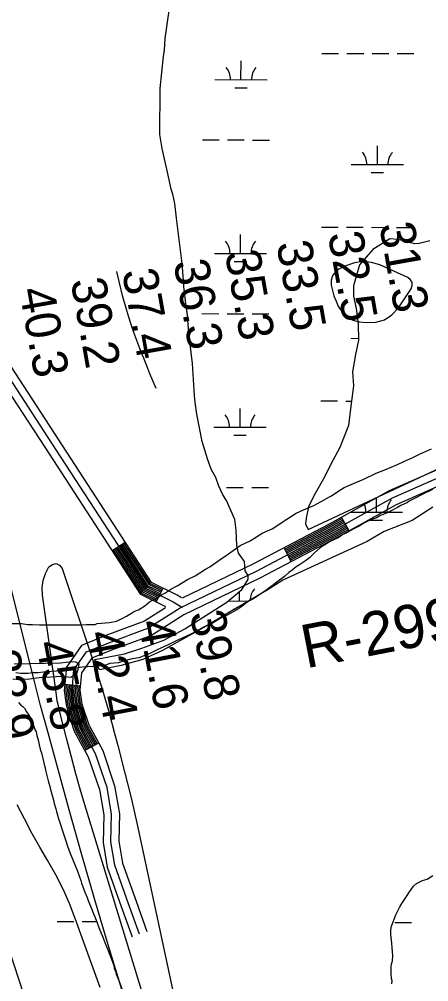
# Model space of a CAD drawing. Extents: x 3161665 to 3199565, y 885729 to 911164.
# Drawn here: x 3180653 to 3181436, y 893776 to 895619 of the extents above; entities that cross this region are included whole.
import ezdxf

# ---------------------------------------------------------------- set-up
doc = ezdxf.new("R2010")
doc.units = 0
for name, color, linetype in [('V-RIVR-RANG', 7, 'Continuous'), ('V-RIVR-RANG-IDEN', 7, 'Continuous'), ('V-ROAD-CNTR', 7, 'Continuous'), ('V-SITE-VEGE', 7, 'Continuous'), ('V-TOPO-MAJR', 7, 'Continuous'), ('V-TOPO-MINR', 7, 'Continuous'), ('V-WETL-SWMP', 7, 'Continuous')]:
    doc.layers.add(name, color=color, linetype=linetype)

msp = doc.modelspace()

# ---------------------------------------------------------------- linework, layer by layer
at = {"layer": 'V-ROAD-CNTR'}
for p, q in [((3181283.8, 894639.2), (3181269.3, 894665.5)), ((3180830.3, 894601.6), (3180855.5, 894617.9)), ((3181173.1, 894580.5), (3181159.2, 894607)), ((3180914.5, 894502.9), (3180927.7, 894529.8)), ((3180769.5, 894342.2), (3180739.7, 894345)), ((3180804.3, 894233.1), (3180777.9, 894218.9))]:
    msp.add_line(p, q, dxfattribs=at)
for points in [[(3180933.2, 894493.7), (3180885, 894517.3), (3180701.9, 894799.4), (3180544.2, 895040.5), (3180510.3, 895103.5), (3180508.3, 895144.3), (3180530.1, 895229.9), (3180556.2, 895302.9), (3180559.6, 895363.6), (3180557.6, 895424.1), (3180545.1, 895481.1), (3180519.1, 895584.7), (3180495.6, 895731.9), (3180466.5, 895873.8), (3180444.2, 895996), (3180423.4, 896082.2), (3180408.8, 896168.2), (3180409.7, 896218.8), (3180409.8, 896281.3), (3180411, 896343.4), (3180408.4, 896411.6), (3180401.9, 896523.4)], [(3180416.8, 896524.3), (3180423.3, 896412.3), (3180426, 896343.5), (3180424.8, 896281.2), (3180424.7, 896218.6), (3180423.8, 896169.3), (3180438.1, 896085.2), (3180458.9, 895999.1), (3180481.2, 895876.7), (3180510.4, 895734.6), (3180533.8, 895587.7), (3180559.7, 895484.6), (3180572.6, 895426), (3180574.6, 895363.4), (3180571, 895299.9), (3180544.5, 895225.5), (3180523.4, 895142.8), (3180525.2, 895107.6), (3180557.1, 895048.2), (3180714.5, 894807.5), (3180895.4, 894528.9), (3180947.4, 894503.4), (3180964.9, 894492.4)], [(3180963.3, 894511.2), (3180954.7, 894516.5), (3180905.7, 894540.6), (3180727, 894815.7), (3180570.1, 895055.9), (3180540, 895111.8), (3180538.5, 895141.2), (3180558.9, 895221.1), (3180585.9, 895296.9), (3180589.7, 895363.3), (3180587.5, 895427.9), (3180574.3, 895488), (3180548.6, 895590.7), (3180525.2, 895737.3), (3180495.9, 895879.6), (3180473.6, 896002.2), (3180452.8, 896088.2), (3180438.9, 896170.4), (3180439.7, 896218.5), (3180439.8, 896281), (3180441, 896343.7), (3180438.3, 896413.1), (3180431.8, 896525.1)], [(3182365.4, 895265.2), (3182347.5, 895242.6), (3182306.2, 895209.5), (3182222.7, 895133.4), (3182111.7, 895050.4), (3182051.1, 894989.5), (3182004.4, 894927.3), (3181947.9, 894877.6), (3181907, 894855.9), (3181840.5, 894847.8), (3181780.8, 894854.2), (3181703.8, 894842.1), (3181580.2, 894803.2), (3181488.8, 894772.4), (3181360.2, 894715.8), (3181245.5, 894652.3), (3181099.7, 894575.8), (3180964.1, 894510.3)], [(3180882.7, 893867.2), (3180861.9, 893925.3), (3180835.7, 893999.2), (3180828.1, 894044.1), (3180829.2, 894096.7), (3180820.5, 894147.7), (3180798.4, 894212.5), (3180771.7, 894262), (3180760.1, 894297.7), (3180757, 894309.3), (3180753.7, 894333.8), (3180757.3, 894373), (3180781.5, 894407.5), (3180823.9, 894424.7), (3180898.9, 894452.8), (3180960.2, 894491.7), (3181106.4, 894562.4), (3181252.6, 894639.1), (3181366.8, 894702.4), (3181494.3, 894758.4)], [(3181499.7, 894744.4), (3181373.5, 894688.9), (3181259.8, 894625.9), (3181113.2, 894549), (3180967.6, 894478.6), (3180905.6, 894439.3), (3180829.3, 894410.7), (3180791.3, 894395.3), (3180771.9, 894367.7), (3180768.8, 894334.1), (3180771.7, 894312.3), (3180774.4, 894302), (3180785.6, 894268), (3180812.2, 894218.5), (3180835, 894151.4), (3180844.2, 894097.8), (3180843.1, 894045.2), (3180850.3, 894003), (3180876, 893930.3), (3180896.8, 893872.3)], [(3181270.7, 894662.8), (3181246.9, 894649.6), (3181160.6, 894604.4)], [(3181272.2, 894660.2), (3181248.4, 894647), (3181162, 894601.7)], [(3181273.7, 894657.6), (3181249.8, 894644.4), (3181163.4, 894599.1)], [(3181275.1, 894655), (3181251.2, 894641.7), (3181164.8, 894596.4)], [(3181276.6, 894652.3), (3181252.6, 894639.1), (3181166.1, 894593.7)], [(3181278, 894649.7), (3181254.1, 894636.4), (3181167.5, 894591.1)], [(3181279.5, 894647.1), (3181255.5, 894633.8), (3181168.9, 894588.4)], [(3181280.9, 894644.5), (3181256.9, 894631.2), (3181170.3, 894585.8)], [(3181282.4, 894641.8), (3181258.3, 894628.5), (3181171.7, 894583.1)], [(3180917.1, 894508.2), (3180889.2, 894521.9), (3180835.3, 894604.8)], [(3180918.4, 894510.9), (3180891.2, 894524.3), (3180837.8, 894606.5)], [(3180919.7, 894513.6), (3180893.3, 894526.6), (3180840.4, 894608.1)], [(3180921.1, 894516.3), (3180895.4, 894528.9), (3180842.9, 894609.7)], [(3180922.4, 894519), (3180897.4, 894531.3), (3180845.4, 894611.4)], [(3180923.7, 894521.7), (3180899.5, 894533.6), (3180847.9, 894613)], [(3180925, 894524.4), (3180901.5, 894535.9), (3180850.4, 894614.7)], [(3180926.3, 894527.1), (3180903.6, 894538.2), (3180852.9, 894616.3)], [(3180915.8, 894505.6), (3180887.1, 894519.6), (3180832.8, 894603.2)], [(3180932.2, 894491.7), (3180892.2, 894466.3), (3180818.4, 894438.7), (3180771.8, 894419.8), (3180742.7, 894378.4), (3180738.6, 894333.5), (3180742.2, 894306.4), (3180745.7, 894293.5), (3180757.9, 894256.1), (3180784.6, 894206.5), (3180805.9, 894144), (3180814.2, 894095.6), (3180813.1, 894043), (3180821.1, 893995.4), (3180847.7, 893920.3), (3180868.6, 893862.1)], [(3180742.6, 894344.7), (3180741.6, 894333.5), (3180745.2, 894307), (3180748.5, 894294.3), (3180760.6, 894257.3), (3180780.5, 894220.3)], [(3180745.6, 894344.4), (3180744.6, 894333.6), (3180748.1, 894307.6), (3180751.4, 894295.2), (3180763.4, 894258.5), (3180783.2, 894221.7)], [(3180748.6, 894344.1), (3180747.7, 894333.7), (3180751.1, 894308.1), (3180754.3, 894296), (3180766.2, 894259.7), (3180785.8, 894223.2)], [(3180751.6, 894343.9), (3180750.7, 894333.7), (3180754, 894308.7), (3180757.2, 894296.9), (3180769, 894260.8), (3180788.5, 894224.6)], [(3180754.6, 894343.6), (3180753.7, 894333.8), (3180757, 894309.3), (3180760.1, 894297.7), (3180771.7, 894262), (3180791.1, 894226)], [(3180757.6, 894343.3), (3180756.7, 894333.9), (3180759.9, 894309.9), (3180762.9, 894298.6), (3180774.5, 894263.2), (3180793.8, 894227.4)], [(3180760.6, 894343.1), (3180759.7, 894333.9), (3180762.9, 894310.5), (3180765.8, 894299.4), (3180777.3, 894264.4), (3180796.4, 894228.8)], [(3180763.6, 894342.8), (3180762.8, 894334), (3180765.8, 894311.1), (3180768.7, 894300.3), (3180780, 894265.6), (3180799, 894230.3)], [(3180766.5, 894342.5), (3180765.8, 894334), (3180768.8, 894311.7), (3180771.6, 894301.1), (3180782.8, 894266.8), (3180801.7, 894231.7)]]:
    msp.add_lwpolyline(points, dxfattribs=at)
at = {"layer": 'V-SITE-VEGE'}
for p, q in [((3181418.6, 894786.3), (3181441.1, 894796.6)), ((3181376.4, 894766.6), (3181388.6, 894772.2)), ((3181388.6, 894772.2), (3181405.5, 894779.7)), ((3181405.5, 894779.7), (3181418.6, 894786.3)), ((3181335.2, 894749.7), (3181352.1, 894756.3)), ((3181352.1, 894756.3), (3181376.4, 894766.6)), ((3181296.8, 894731.9), (3181311.8, 894738.5)), ((3181311.8, 894738.5), (3181335.2, 894749.7)), ((3181249.9, 894706.6), (3181264, 894716)), ((3181264, 894716), (3181274.3, 894722.6)), ((3181274.3, 894722.6), (3181296.8, 894731.9)), ((3181443, 894718.8), (3181422.4, 894708.5)), ((3181230.2, 894695.4), (3181245.2, 894703.8)), ((3181245.2, 894703.8), (3181249.9, 894706.6)), ((3181413, 894702.9), (3181398.9, 894696.3)), ((3181422.4, 894708.5), (3181413, 894702.9)), ((3181182.4, 894672.9), (3181196.5, 894679.4)), ((3181196.5, 894679.4), (3181216.2, 894687.9)), ((3181216.2, 894687.9), (3181230.2, 894695.4)), ((3181376.4, 894684.1), (3181364.3, 894677.6)), ((3181383, 894687.9), (3181376.4, 894684.1)), ((3181395.2, 894693.5), (3181383, 894687.9)), ((3181398.9, 894696.3), (3181395.2, 894693.5)), ((3181136.5, 894642.9), (3181164.6, 894661.6)), ((3181164.6, 894661.6), (3181182.4, 894672.9)), ((3181324.9, 894660.7), (3181311.8, 894654.1)), ((3181336.1, 894664.4), (3181324.9, 894660.7)), ((3181342.7, 894668.2), (3181336.1, 894664.4)), ((3181356.8, 894673.8), (3181342.7, 894668.2)), ((3181364.3, 894677.6), (3181356.8, 894673.8)), ((3181118.7, 894635.4), (3181136.5, 894642.9)), ((3181290.2, 894641.9), (3181277.1, 894634.4)), ((3181303.3, 894648.5), (3181290.2, 894641.9)), ((3181311.8, 894654.1), (3181303.3, 894648.5)), ((3181094.3, 894620.4), (3181118.7, 894635.4)), ((3181264, 894626.9), (3181246.2, 894618.5)), ((3181271.5, 894632.6), (3181264, 894626.9)), ((3181277.1, 894634.4), (3181271.5, 894632.6)), ((3181053.1, 894595.1), (3181075.6, 894611)), ((3181075.6, 894611), (3181094.3, 894620.4)), ((3181229.3, 894607.3), (3181217.1, 894596.9)), ((3181233, 894610.1), (3181229.3, 894607.3)), ((3181238.7, 894612.9), (3181233, 894610.1)), ((3181246.2, 894618.5), (3181238.7, 894612.9)), ((3181037.1, 894584.7), (3181053.1, 894595.1)), ((3181207.7, 894587.6), (3181200.2, 894581.9)), ((3181217.1, 894596.9), (3181207.7, 894587.6)), ((3181009, 894566), (3181017.4, 894570.7)), ((3181017.4, 894570.7), (3181037.1, 894584.7)), ((3181182.4, 894570.7), (3181174.9, 894564.1)), ((3181189, 894574.4), (3181182.4, 894570.7)), ((3181200.2, 894581.9), (3181189, 894574.4)), ((3180974.3, 894546.3), (3180989.3, 894552.9)), ((3180989.3, 894552.9), (3181009, 894566)), ((3181159.9, 894551.9), (3181155.2, 894548.2)), ((3181168.4, 894559.4), (3181159.9, 894551.9)), ((3181174.9, 894564.1), (3181168.4, 894559.4)), ((3180942.5, 894527.6), (3180954.6, 894534.1)), ((3180954.6, 894534.1), (3180974.3, 894546.3)), ((3181139.3, 894536), (3181129.9, 894529.4)), ((3181145.9, 894541.6), (3181139.3, 894536)), ((3181155.2, 894548.2), (3181145.9, 894541.6)), ((3180902.1, 894503.2), (3180920, 894513.5)), ((3180920, 894513.5), (3180925.6, 894517.2)), ((3180925.6, 894517.2), (3180931.2, 894520.1)), ((3180931.2, 894520.1), (3180942.5, 894527.6)), ((3181108.4, 894514.4), (3181098.1, 894507.9)), ((3181116.8, 894520.1), (3181108.4, 894514.4)), ((3181126.2, 894526.6), (3181116.8, 894520.1)), ((3181129.9, 894529.4), (3181126.2, 894526.6)), ((3180880.6, 894488.2), (3180892.8, 894495.7)), ((3180892.8, 894495.7), (3180902.1, 894503.2)), ((3181078.4, 894494.8), (3181069, 894488.2)), ((3181089.6, 894503.2), (3181078.4, 894494.8)), ((3181098.1, 894507.9), (3181089.6, 894503.2)), ((3180849.7, 894471.3), (3180858.1, 894476)), ((3180858.1, 894476), (3180867.5, 894481.6)), ((3180867.5, 894481.6), (3180871.2, 894484.4)), ((3180871.2, 894484.4), (3180874, 894485.4)), ((3180874, 894485.4), (3180880.6, 894488.2)), ((3181050.3, 894477.9), (3181037.1, 894471.3)), ((3181069, 894488.2), (3181050.3, 894477.9)), ((3180636.9, 894461.9), (3180656.6, 894461.9)), ((3180656.6, 894461.9), (3180668.7, 894460)), ((3180668.7, 894460), (3180678.1, 894460)), ((3180678.1, 894460), (3180691.2, 894459.1)), ((3180691.2, 894459.1), (3180755, 894459.1)), ((3180755, 894459.1), (3180771.9, 894459.1)), ((3180771.9, 894459.1), (3180781.2, 894460.1)), ((3180781.2, 894460.1), (3180798.1, 894460.1)), ((3180798.1, 894460.1), (3180801.9, 894461.9)), ((3180801.9, 894461.9), (3180825.3, 894463.8)), ((3180825.3, 894463.8), (3180838.4, 894466.6)), ((3180838.4, 894466.6), (3180842.2, 894468.5)), ((3180842.2, 894468.5), (3180849.7, 894471.3)), ((3181018.4, 894460.1), (3181006.2, 894455.4)), ((3181037.1, 894471.3), (3181018.4, 894460.1)), ((3180980.9, 894441.3), (3180964, 894433.8)), ((3180990.3, 894446.9), (3180980.9, 894441.3)), ((3181006.2, 894455.4), (3180990.3, 894446.9)), ((3180938.7, 894421.6), (3180916.2, 894411.3)), ((3180951.8, 894428.2), (3180938.7, 894421.6)), ((3180964, 894433.8), (3180951.8, 894428.2)), ((3180902.2, 894404.8), (3180881.5, 894396.3)), ((3180916.2, 894411.3), (3180902.2, 894404.8)), ((3180826.2, 894385.1), (3180817.8, 894382.3)), ((3180842.2, 894386.9), (3180826.2, 894385.1)), ((3180851.5, 894389.8), (3180842.2, 894386.9)), ((3180868.4, 894394.4), (3180851.5, 894389.8)), ((3180881.5, 894396.3), (3180868.4, 894394.4)), ((3180655.6, 894366.3), (3180646.3, 894367.2)), ((3180669.7, 894366.3), (3180655.6, 894366.3)), ((3180678.1, 894367.2), (3180669.7, 894366.3)), ((3180688.4, 894367.2), (3180678.1, 894367.2)), ((3180698.7, 894369.1), (3180688.4, 894367.2)), ((3180713.7, 894370.1), (3180698.7, 894369.1)), ((3180723.1, 894371), (3180713.7, 894370.1)), ((3180736.2, 894373.8), (3180723.1, 894371)), ((3180748.4, 894375.7), (3180736.2, 894373.8)), ((3180761.6, 894376.6), (3180748.4, 894375.7)), ((3180772.8, 894378.5), (3180761.6, 894376.6)), ((3180793.4, 894379.4), (3180772.8, 894378.5)), ((3180803.7, 894380.4), (3180793.4, 894379.4)), ((3180817.8, 894382.3), (3180803.7, 894380.4))]:
    msp.add_line(p, q, dxfattribs=at)
at = {"layer": 'V-TOPO-MAJR'}
for points in [[(3180838.7, 895136), (3180843.5, 895114), (3180849.6, 895090.2), (3180856.4, 895066.6), (3180861.3, 895050.7), (3180866.2, 895035.2), (3180871.4, 895019.7), (3180877, 895004.5), (3180882.7, 894989.2), (3180895.8, 894956), (3180901.9, 894940.8), (3180908.2, 894925.7)], [(3180908.2, 894925.7), (3180913.8, 894912.5)], [(3180849, 893761.2), (3180822.7, 893847), (3180796.9, 893932.9), (3180772.1, 894019.1), (3180748, 894105.5), (3180705.7, 894259.6), (3180699.6, 894282.3), (3180693.5, 894305), (3180687.6, 894327.8), (3180681.8, 894350.6), (3180637, 894529.1)]]:
    msp.add_lwpolyline(points, dxfattribs=at)
at = {"layer": 'V-TOPO-MINR'}
for points in [[(3181251.8, 895127.4), (3181249.5, 895119), (3181249.4, 895109.5), (3181251.8, 895099.2), (3181254.8, 895089), (3181258.7, 895079.2), (3181263.1, 895069.5), (3181265.2, 895065.4), (3181272.3, 895055.6), (3181280.7, 895047.7), (3181291.1, 895042.6), (3181302.8, 895039.4), (3181316.4, 895037.9), (3181334.6, 895039), (3181351.2, 895043.6), (3181365.4, 895053.2), (3181378, 895066.4), (3181402.4, 895102.6), (3181404.4, 895109.1), (3181404.4, 895115), (3181401.3, 895120), (3181396.2, 895124.4), (3181342.8, 895148.4), (3181326.4, 895153.2), (3181310, 895155), (3181293.8, 895152.4), (3181277.6, 895146.9), (3181264.4, 895140.2), (3181257.1, 895134.3), (3181251.8, 895127.4)], [(3180698.3, 894544.4), (3180702.8, 894557.6), (3180709.3, 894570.4), (3180716.5, 894575.2), (3180723.2, 894576.8), (3180729.3, 894573.5), (3180735, 894567.1), (3180790.5, 894401.5), (3180802.4, 894364.9), (3180813.8, 894328.2), (3180824.4, 894291.2), (3180834.5, 894254.2), (3180841.3, 894228.4), (3180854.1, 894178.2), (3180866.5, 894127.9), (3180878.1, 894077.4), (3180889.3, 894026.8), (3180972.2, 893639.4)], [(3180933.4, 893605.5), (3180780.7, 894106.2), (3180770.6, 894140.1), (3180760.9, 894174.1), (3180751.7, 894208.3), (3180742.8, 894242.5), (3180729, 894297.5), (3180727.4, 894304.4), (3180726, 894311.3), (3180724.8, 894318.2), (3180723.7, 894325.2), (3180697.1, 894516.3), (3180696.7, 894530.6), (3180698.3, 894544.4)], [(3180807.1, 893765.4), (3180759.8, 893897.1), (3180748.6, 893925.6), (3180736.3, 893953.6), (3180722.4, 893980.8), (3180707.4, 894007.5), (3180691.9, 894034), (3180676.8, 894060.7), (3180662.4, 894087.8), (3180648.5, 894115.1)], [(3180623.3, 893867.9), (3180717.6, 893578)]]:
    msp.add_lwpolyline(points, dxfattribs=at)
at = {"layer": 'V-WETL-SWMP'}
for p, q in [((3181231.6, 895553.4), (3181263.6, 895553.3)), ((3181279.6, 895553.3), (3181311.6, 895553.2)), ((3181327.6, 895553.1), (3181359.6, 895553.1)), ((3181375.6, 895553), (3181407.6, 895552.9)), ((3181076.8, 895503.1), (3181076.9, 895539.1)), ((3181026.8, 895503.2), (3181126.8, 895503)), ((3181064.8, 895487.7), (3181088.8, 895487.6)), ((3181003.1, 895387.9), (3181035.1, 895387.8)), ((3181051.1, 895387.7), (3181083.1, 895387.7)), ((3181099.1, 895387.6), (3181131.1, 895387.5)), ((3181337.8, 895340.5), (3181337.9, 895376.5)), ((3181287.8, 895340.7), (3181387.8, 895340.4)), ((3181325.8, 895325.1), (3181349.8, 895325.1)), ((3181230.6, 895220.7), (3181262.6, 895220.7)), ((3181278.6, 895220.6), (3181310.6, 895220.5)), ((3181326.6, 895220.5), (3181358.6, 895220.4)), ((3181374.6, 895220.3), (3181406.6, 895220.3)), ((3181075.9, 895170.4), (3181076, 895206.4)), ((3181025.9, 895170.6), (3181125.9, 895170.3)), ((3181063.9, 895155), (3181087.9, 895155)), ((3181002.2, 895055.2), (3181034.2, 895055.1)), ((3181050.2, 895055.1), (3181082.2, 895055)), ((3181098.2, 895054.9), (3181130.2, 895054.8)), ((3181286.9, 895008), (3181301.8, 895007.9)), ((3181229.7, 894888.1), (3181261.7, 894888)), ((3181277.7, 894887.9), (3181288.1, 894887.9)), ((3181075, 894837.8), (3181075.1, 894873.8)), ((3181025, 894837.9), (3181125, 894837.6)), ((3181062.9, 894822.4), (3181086.9, 894822.3)), ((3181049.3, 894722.4), (3181081.3, 894722.3)), ((3181097.3, 894722.3), (3181129.3, 894722.2)), ((3181336, 894675.2), (3181336.1, 894702.9)), ((3181286, 894675.3), (3181386, 894675)), ((3181323.9, 894659.8), (3181347.9, 894659.7)), ((3181074.1, 894505.1), (3181074.1, 894523.6)), ((3181052.4, 894505.1), (3181092.1, 894505)), ((3181062, 894489.7), (3181065.7, 894489.7)), ((3180833.2, 894378.5), (3180833.3, 894379.9)), ((3180725.1, 893891.4), (3180757.1, 893891.3)), ((3180773.1, 893891.3), (3180800.7, 893891.2)), ((3181371, 893889.6), (3181403, 893889.6))]:
    msp.add_line(p, q, dxfattribs=at)
for points in [[(3181048.9, 894697.6), (3181042, 894708.2), (3181034.6, 894724.7), (3181028.8, 894741.2), (3181019.9, 894757.7), (3181012.6, 894777.1), (3181002.4, 894810.1), (3180992.3, 894862.5), (3180989.5, 894884.9), (3180988.1, 894898.4), (3180984.1, 894959.7), (3180977, 895018), (3180974.3, 895052.4), (3180971.5, 895074.8), (3180967.7, 895106.9), (3180967.3, 895110.7), (3180964.6, 895151.1), (3180953.3, 895237.9), (3180950.5, 895266.3), (3180946.2, 895284.2), (3180943.2, 895293.2), (3180936, 895326.1), (3180925.9, 895371.1), (3180921.6, 895398), (3180922.3, 895486.1), (3180928.7, 895547.4), (3180930.3, 895559.3), (3180931.9, 895581.7), (3180944.6, 895671.3)], [(3181438, 895194.8), (3181417.7, 895189.2), (3181409.6, 895188.9), (3181377.9, 895197.2), (3181361.5, 895198.1), (3181329.2, 895177.7), (3181303.4, 895148.4), (3181292.4, 895108.7), (3181292.2, 895088.4), (3181297.4, 895064.7), (3181301, 895035.6), (3181301.9, 895004.2), (3181296, 894977.1), (3181290, 894943.5), (3181292.1, 894917.1), (3181286.8, 894878.1), (3181282.7, 894841), (3181266.3, 894799.1), (3181248.9, 894767.1), (3181237.2, 894743.5), (3181216.3, 894706.1), (3181205.8, 894685.6), (3181201.5, 894663.8), (3181200.6, 894652.7), (3181205.5, 894642), (3181534.4, 894795.6)], [(3181318.3, 894618.8), (3181157, 894544.9), (3181129, 894526.9), (3181094.5, 894506.4), (3181051.6, 894481.5), (3181006, 894454), (3180965.6, 894432.2), (3180926.6, 894410.5), (3180888.9, 894393.3), (3180847.3, 894381.3), (3180806.4, 894373.1), (3180797.5, 894393.3), (3180854, 894403.9), (3180887.1, 894414.7), (3180929.3, 894429.9), (3180969.7, 894451.6), (3181049.8, 894502.9), (3181078.5, 894527.3), (3181083.7, 894534.4), (3181090.3, 894546.7), (3181090.3, 894553.8), (3181084.6, 894562.9), (3181083.3, 894580.7), (3181072.4, 894596.5), (3181068.7, 894611.4), (3181067.8, 894640.5), (3181065.2, 894660.8), (3181048.9, 894697.6)], [(3181443.7, 894684.7), (3181404.5, 894659), (3181350.8, 894638), (3181318.3, 894618.8)], [(3180642.6, 894384.9), (3180731.4, 894386.8), (3180753.5, 894389.3), (3180760.6, 894388.6), (3180766.4, 894384.6), (3180765.7, 894380.1), (3180763.1, 894368.5), (3180761.1, 894365.2), (3180751.3, 894358.8), (3180734.5, 894360.2), (3180690.4, 894358), (3180667.7, 894354.9), (3180640.5, 894355.1)], [(3180651.2, 894310.5), (3180655.7, 894305.9), (3180659.5, 894303.3), (3180662.8, 894300), (3180666.6, 894292.9), (3180671.1, 894286.4), (3180673, 894283.1), (3180678.7, 894270.1), (3180683.2, 894257.8), (3180685.1, 894254.5), (3180686.3, 894247.4), (3180689.5, 894237), (3180690.7, 894229.8), (3180692.6, 894221.4), (3180693.9, 894217.5), (3180695.2, 894214.2), (3180699.6, 894195.4), (3180700.2, 894192.2), (3180702.1, 894185.7), (3180702.7, 894181.1), (3180704.6, 894173.3), (3180707.7, 894161), (3180710.9, 894150), (3180711.5, 894146.7), (3180715.3, 894132.4), (3180717.8, 894124.6), (3180719.1, 894117.5), (3180722.9, 894107.1), (3180724.1, 894101.9), (3180728.6, 894086.3), (3180729.8, 894083.1), (3180736.2, 894062.9), (3180740.6, 894049.9), (3180745.7, 894033.7), (3180750.7, 894020.1), (3180764.1, 893987.5), (3180770.5, 893970), (3180771.7, 893964.8), (3180778.1, 893947.9), (3180782.5, 893937.5), (3180784.4, 893931.7), (3180799.7, 893894), (3180804.8, 893879.7), (3180812.4, 893861.5), (3180816.2, 893851.1), (3180822.6, 893836.1), (3180823.9, 893832.2), (3180827.1, 893824.4), (3180833.4, 893806.9), (3180834, 893802.3), (3180836.6, 893795.8), (3180837.8, 893790.6), (3180842.9, 893778.3), (3180848.6, 893763.3)], [(3181364, 893799.7), (3181364.1, 893804.5), (3181365, 893809.6), (3181366.5, 893815.9), (3181367.2, 893826.1), (3181366.1, 893841.1), (3181365.3, 893849.8), (3181363.9, 893860.6), (3181363.3, 893866.3), (3181363.4, 893875.6), (3181364.6, 893882.8), (3181372.9, 893904.1), (3181380.2, 893918.4), (3181384.5, 893926.2), (3181396.3, 893943.2), (3181398.1, 893946.5), (3181407.2, 893959.3), (3181412.4, 893964.1), (3181424.1, 893969.7), (3181433.4, 893972.6), (3181444, 893979.4)], [(3181365.3, 893771.8), (3181366.3, 893777.8), (3181364.8, 893782), (3181364, 893791.3), (3181364.3, 893795.8), (3181364, 893799.7)]]:
    msp.add_lwpolyline(points, dxfattribs=at)
for centre, start, end in [((3181021.6, 895503.7), 359.0698, 40.6135), ((3181132.1, 895503.4), 139.0698, 180.6135), ((3181282.6, 895341.1), 359.0698, 40.6135), ((3181393.1, 895340.8), 139.0698, 180.6135), ((3181020.7, 895171.1), 359.0698, 40.6135), ((3181131.2, 895170.7), 139.0698, 180.6135), ((3181019.7, 894838.4), 359.0698, 40.6135), ((3181130.2, 894838.1), 139.0698, 180.6135), ((3181391.2, 894675.5), 139.0698, 180.6135), ((3181280.7, 894675.8), 359.0698, 26.9292), ((3181129.3, 894505.4), 139.0698, 178.7324), ((3181018.8, 894505.7), 359.0698, 1.3445)]:
    msp.add_arc(centre, 35.2, start, end, dxfattribs=at)

# ---------------------------------------------------------------- texts
at = {"layer": 'V-RIVR-RANG'}
for s, rotation, p in [('31.3', 280.0783, (3181341.2, 895225.1)), ('33.5', 280.0783, (3181144.4, 895189.6)), ('32.5', 280.0783, (3181242.8, 895207.3)), ('35.3', 280.0783, (3181045.9, 895171.8)), ('36.3', 280.0783, (3180947.5, 895154.1)), ('37.4', 280.0783, (3180849.1, 895136.3)), ('39.2', 280.0783, (3180750.7, 895118.6)), ('40.3', 280.0783, (3180652.3, 895100.8)), ('39.8', 280.8383, (3180978.8, 894481.3)), ('41.6', 280.8383, (3180880.2, 894464.1)), ('42.4', 280.8383, (3180782.4, 894443.2)), ('45.8', 280.8383, (3180684.2, 894424.2)), ('33.9', 280.8383, (3180586, 894405.4))]:
    msp.add_text(s, height=67, rotation=rotation, dxfattribs=at).set_placement(p)
at = {"layer": 'V-RIVR-RANG-IDEN'}
msp.add_text('R-299.8', height=83, rotation=10.9787, dxfattribs=at).set_placement((3181201, 894375.8))

doc.saveas('drawing.dxf')
